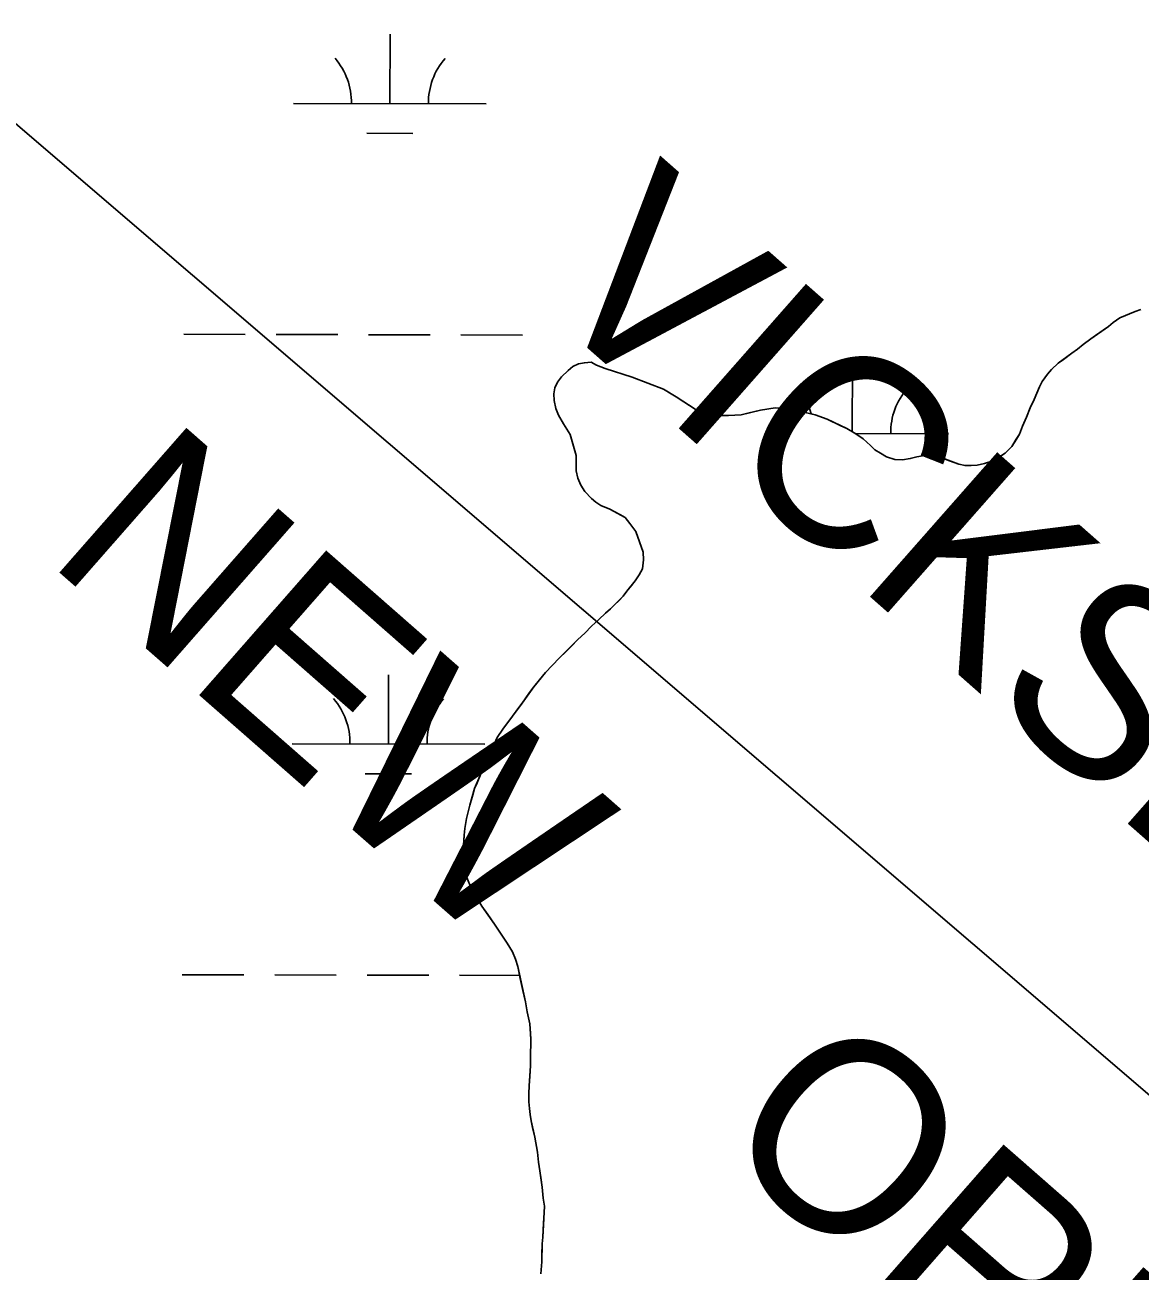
# Model space of a CAD drawing. Extents: x 3180038 to 3217926, y 922069 to 947485.
# Drawn here: x 3208514 to 3209093, y 937126 to 937774 of the extents above; entities that cross this region are included whole.
import ezdxf

# ---------------------------------------------------------------- set-up
doc = ezdxf.new("R2010")
doc.units = 0
for name, color, linetype in [('V-SITE-VEGE', 7, 'Continuous'), ('V-TOPO-BNDY', 7, 'Continuous'), ('V-TOPO-GNAM-IDEN', 7, 'Continuous'), ('V-TOPO-SHOR', 7, 'Continuous'), ('V-WETL-SWMP', 7, 'Continuous')]:
    doc.layers.add(name, color=color, linetype=linetype)

msp = doc.modelspace()

# ---------------------------------------------------------------- linework, layer by layer
at = {"layer": 'V-SITE-VEGE'}
for p, q in [((3209090.53, 937624.95), (3209082.6, 937621.63)), ((3209093.59, 937625.88), (3209090.53, 937624.95)), ((3209076.67, 937617.07), (3209067.5, 937610.67)), ((3209079.18, 937619.26), (3209076.67, 937617.07)), ((3209082.6, 937621.63), (3209079.18, 937619.26)), ((3209067.5, 937610.67), (3209063.55, 937607.75)), ((3209057.61, 937603.36), (3209050.61, 937598.07)), ((3209060.67, 937605.37), (3209057.61, 937603.36)), ((3209063.55, 937607.75), (3209060.67, 937605.37)), ((3208798.6, 937596.29), (3208796.09, 937594.28)), ((3208801.49, 937597.76), (3208798.6, 937596.29)), ((3208804.56, 937598.32), (3208801.49, 937597.76)), ((3208807.99, 937598.53), (3208804.56, 937598.32)), ((3208810.89, 937597.11), (3208807.99, 937598.53)), ((3208815.24, 937595.34), (3208810.89, 937597.11)), ((3209050.61, 937598.07), (3209047.2, 937594.78)), ((3208792.68, 937591), (3208790.53, 937588.27)), ((3208796.09, 937594.28), (3208792.68, 937591)), ((3208829.38, 937590.74), (3208815.24, 937595.34)), ((3208845.52, 937584.54), (3208829.38, 937590.74)), ((3209045.04, 937592.42), (3209042.36, 937588.6)), ((3209047.2, 937594.78), (3209045.04, 937592.42)), ((3208789.11, 937585.19), (3208788.59, 937582.11)), ((3208790.53, 937588.27), (3208789.11, 937585.19)), ((3208852.24, 937580.61), (3208845.52, 937584.54)), ((3209040.94, 937585.7), (3209038.1, 937579.17)), ((3209042.36, 937588.6), (3209040.94, 937585.7)), ((3208788.59, 937582.11), (3208788.8, 937578.68)), ((3208788.8, 937578.68), (3208789.73, 937574.53)), ((3208862.05, 937574.18), (3208852.24, 937580.61)), ((3209038.1, 937579.17), (3209035.96, 937574.81)), ((3208789.73, 937574.53), (3208791.03, 937571.1)), ((3208791.03, 937571.1), (3208793.59, 937566.6)), ((3208866.59, 937572.23), (3208862.05, 937574.18)), ((3208869.66, 937571.53), (3208866.59, 937572.23)), ((3208873.47, 937570.84), (3208869.66, 937571.53)), ((3208879.43, 937570.88), (3208873.47, 937570.84)), ((3208885.94, 937571.3), (3208879.43, 937570.88)), ((3208896.04, 937573.73), (3208885.94, 937571.3)), ((3208903.63, 937574.87), (3208896.04, 937573.73)), ((3208908.87, 937574.73), (3208903.63, 937574.87)), ((3208914.12, 937573.69), (3208908.87, 937574.73)), ((3208924.44, 937571.23), (3208914.12, 937573.69)), ((3208930.61, 937568.93), (3208924.44, 937571.23)), ((3209034.19, 937570.1), (3209032.06, 937565.38)), ((3209035.96, 937574.81), (3209034.19, 937570.1)), ((3208793.59, 937566.6), (3208797.07, 937561.03)), ((3208940.77, 937564.13), (3208930.61, 937568.93)), ((3208945.49, 937561.45), (3208940.77, 937564.13)), ((3209032.06, 937565.38), (3209030.46, 937561.21)), ((3208797.07, 937561.03), (3208800.23, 937550.2)), ((3208949.31, 937558.77), (3208945.49, 937561.45)), ((3208953.13, 937555.37), (3208949.31, 937558.77)), ((3209030.46, 937561.21), (3209026.53, 937554.85)), ((3208955.32, 937553.03), (3208953.13, 937555.37)), ((3208958.23, 937551.25), (3208955.32, 937553.03)), ((3208961.5, 937549.47), (3208958.23, 937551.25)), ((3209023.13, 937551.39), (3209019.53, 937549.01)), ((3209026.53, 937554.85), (3209023.13, 937551.39)), ((3208800.23, 937550.2), (3208800.29, 937542.07)), ((3208965.84, 937548.05), (3208961.5, 937549.47)), ((3208969.82, 937547.9), (3208965.84, 937548.05)), ((3208973.79, 937548.48), (3208969.82, 937547.9)), ((3208977.22, 937549.41), (3208973.79, 937548.48)), ((3208981.19, 937550.16), (3208977.22, 937549.41)), ((3208984.27, 937550.36), (3208981.19, 937550.16)), ((3208989.33, 937549.32), (3208984.27, 937550.36)), ((3208998.95, 937545.6), (3208989.33, 937549.32)), ((3209002.2, 937544.9), (3208998.95, 937545.6)), ((3209005.46, 937544.93), (3209002.2, 937544.9)), ((3209008.53, 937545.13), (3209005.46, 937544.93)), ((3209012.32, 937545.88), (3209008.53, 937545.13)), ((3209016.11, 937547.18), (3209012.32, 937545.88)), ((3209019.53, 937549.01), (3209016.11, 937547.18)), ((3208800.29, 937542.07), (3208801.04, 937538.28)), ((3208801.04, 937538.28), (3208802.7, 937534.67)), ((3208802.7, 937534.67), (3208804.71, 937531.44)), ((3208804.71, 937531.44), (3208808.18, 937527.85)), ((3208808.18, 937527.85), (3208810.54, 937525.88)), ((3208810.54, 937525.88), (3208813.09, 937524.09)), ((3208813.09, 937524.09), (3208817.8, 937522.32)), ((3208817.8, 937522.32), (3208825.61, 937517.86)), ((3208825.61, 937517.86), (3208828.16, 937514.8)), ((3208828.16, 937514.8), (3208831.27, 937510.67)), ((3208831.27, 937510.67), (3208834.97, 937499.85)), ((3208834.97, 937499.85), (3208835.18, 937495.88)), ((3208835.18, 937495.88), (3208834.67, 937491.17)), ((3208832.89, 937488.08), (3208830.93, 937485)), ((3208834.67, 937491.17), (3208832.89, 937488.08)), ((3208826.63, 937479.72), (3208824.66, 937476.99)), ((3208830.93, 937485), (3208826.63, 937479.72)), ((3208824.66, 937476.99), (3208818.02, 937470.43)), ((3208815.51, 937468.24), (3208812.1, 937464.96)), ((3208818.02, 937470.43), (3208815.51, 937468.24)), ((3208808.15, 937461.5), (3208804.74, 937457.86)), ((3208812.1, 937464.96), (3208808.15, 937461.5)), ((3208801.15, 937454.57), (3208791.64, 937444.92)), ((3208804.74, 937457.86), (3208801.15, 937454.57)), ((3208787.7, 937441.09), (3208784.29, 937437.45)), ((3208791.64, 937444.92), (3208787.7, 937441.09)), ((3208784.29, 937437.45), (3208778.2, 937429.99)), ((3208778.2, 937429.99), (3208772.12, 937421.45)), ((3208772.12, 937421.45), (3208762.1, 937407.99)), ((3208759.24, 937403.63), (3208757.82, 937400.54)), ((3208762.1, 937407.99), (3208759.24, 937403.63)), ((3208755.87, 937395.83), (3208753.02, 937390.02)), ((3208757.82, 937400.54), (3208755.87, 937395.83)), ((3208753.02, 937390.02), (3208747.52, 937377.14)), ((3208747.52, 937377.14), (3208745.05, 937368.45)), ((3208745.05, 937368.45), (3208743.3, 937361.56)), ((3208742.44, 937356.32), (3208742.1, 937352.88)), ((3208743.3, 937361.56), (3208742.44, 937356.32)), ((3208742.1, 937352.88), (3208741.62, 937344.38)), ((3208741.62, 937344.38), (3208742.04, 937337.15)), ((3208742.04, 937337.15), (3208743.54, 937330.83)), ((3208743.54, 937330.83), (3208745.75, 937325.43)), ((3208745.75, 937325.43), (3208748.13, 937321.11)), ((3208748.13, 937321.11), (3208751.24, 937316.07)), ((3208751.24, 937316.07), (3208757.83, 937306.72)), ((3208757.83, 937306.72), (3208764.41, 937296.83)), ((3208764.41, 937296.83), (3208767.16, 937292.33)), ((3208767.16, 937292.33), (3208768.81, 937288.54)), ((3208768.81, 937288.54), (3208769.93, 937284.58)), ((3208769.93, 937284.58), (3208773.87, 937266.35)), ((3208773.87, 937266.35), (3208774.81, 937261.11)), ((3208774.81, 937261.11), (3208776.13, 937254.79)), ((3208776.13, 937254.79), (3208776.73, 937246.84)), ((3208776.73, 937246.84), (3208776.75, 937243.59)), ((3208776.6, 937240.34), (3208776.48, 937233.1)), ((3208776.75, 937243.59), (3208776.6, 937240.34)), ((3208776.48, 937233.1), (3208775.84, 937222.61)), ((3208775.84, 937222.61), (3208775.68, 937218.63)), ((3208775.68, 937218.63), (3208775.72, 937214.29)), ((3208775.72, 937214.29), (3208775.93, 937210.86)), ((3208775.93, 937210.86), (3208776.31, 937207.79)), ((3208776.31, 937207.79), (3208776.88, 937204.54)), ((3208776.88, 937204.54), (3208778.75, 937196.06)), ((3208778.75, 937196.06), (3208780.08, 937188.12)), ((3208780.08, 937188.12), (3208780.66, 937183.06)), ((3208780.66, 937183.06), (3208781.42, 937178.55)), ((3208781.42, 937178.55), (3208782.57, 937170.06)), ((3208782.57, 937170.06), (3208783.16, 937164.27)), ((3208783.16, 937164.27), (3208783.73, 937160.12)), ((3208783.73, 937160.12), (3208782.95, 937144.03)), ((3208782.95, 937144.03), (3208782.62, 937140.59)), ((3208782.62, 937140.59), (3208782.33, 937131.19)), ((3208782.33, 937131.19), (3208781.83, 937125.03))]:
    msp.add_line(p, q, dxfattribs=at)
at = {"layer": 'V-TOPO-BNDY'}
msp.add_line((3205592, 940222.23), (3209853.29, 936570.46), dxfattribs=at)
at = {"layer": 'V-TOPO-SHOR'}
for points in [[(3208800.29, 937542.07), (3208800.26, 937545.68), (3208800.23, 937550.2), (3208797.07, 937561.03), (3208793.59, 937566.6), (3208791.03, 937571.1), (3208789.73, 937574.53), (3208788.8, 937578.68), (3208788.59, 937582.11), (3208789.11, 937585.19), (3208790.53, 937588.27), (3208792.68, 937591), (3208796.09, 937594.28), (3208798.6, 937596.29), (3208801.49, 937597.76), (3208804.56, 937598.32), (3208807.99, 937598.53), (3208810.89, 937597.11), (3208815.24, 937595.33), (3208829.38, 937590.74), (3208845.52, 937584.54), (3208849.51, 937582.22), (3208852.24, 937580.61), (3208856.24, 937577.94), (3208862.05, 937574.18), (3208866.59, 937572.23), (3208869.66, 937571.53), (3208873.47, 937570.84), (3208879.43, 937570.88), (3208885.94, 937571.3), (3208890.09, 937572.23), (3208896.04, 937573.73), (3208903.63, 937574.87), (3208908.87, 937574.73), (3208914.12, 937573.68), (3208919.19, 937572.46), (3208924.44, 937571.23), (3208930.61, 937568.93), (3208937.69, 937565.55), (3208940.77, 937564.13), (3208945.49, 937561.45), (3208949.31, 937558.77), (3208953.13, 937555.37), (3208955.32, 937553.03), (3208958.23, 937551.25), (3208961.49, 937549.47), (3208965.84, 937548.05), (3208969.82, 937547.9), (3208973.79, 937548.48), (3208977.22, 937549.41), (3208981.19, 937550.16), (3208984.27, 937550.37), (3208989.33, 937549.32), (3208994.23, 937547.37), (3208998.95, 937545.6), (3209002.2, 937544.9), (3209005.46, 937544.93), (3209008.53, 937545.13), (3209012.32, 937545.88), (3209016.11, 937547.18), (3209019.53, 937549.01), (3209023.13, 937551.39), (3209026.53, 937554.85), (3209028.86, 937558.67), (3209030.46, 937561.21), (3209032.06, 937565.38), (3209034.19, 937570.1), (3209035.96, 937574.81), (3209038.1, 937579.17), (3209040.94, 937585.7), (3209042.36, 937588.6), (3209045.04, 937592.42), (3209047.2, 937594.78), (3209050.61, 937598.07), (3209053.3, 937600.07), (3209057.61, 937603.36), (3209060.67, 937605.37), (3209063.55, 937607.75), (3209067.5, 937610.67), (3209070.02, 937612.5), (3209073.97, 937615.24), (3209076.67, 937617.07), (3209079.18, 937619.26), (3209082.6, 937621.63), (3209090.53, 937624.95), (3209093.59, 937625.88)], [(3208782.48, 937134.98), (3208782.62, 937140.59), (3208782.95, 937144.03), (3208783.11, 937147.64), (3208783.26, 937151.26), (3208783.58, 937156.69), (3208783.73, 937160.12), (3208783.16, 937164.27), (3208782.57, 937170.06), (3208782, 937173.85), (3208781.42, 937178.55), (3208780.66, 937183.06), (3208780.08, 937188.12), (3208778.75, 937196.06), (3208777.82, 937200.21), (3208776.88, 937204.54), (3208776.31, 937207.79), (3208775.93, 937210.86), (3208775.72, 937214.29), (3208775.68, 937218.63), (3208775.84, 937222.61), (3208776.16, 937227.5), (3208776.48, 937233.1), (3208776.6, 937240.34), (3208776.76, 937243.59), (3208776.73, 937246.84), (3208776.53, 937250.1), (3208776.13, 937254.79), (3208774.81, 937261.11), (3208773.87, 937266.35), (3208772.56, 937272.12), (3208771.24, 937278.44), (3208769.93, 937284.58), (3208768.81, 937288.54), (3208767.16, 937292.33), (3208764.41, 937296.83), (3208761.3, 937301.5), (3208757.83, 937306.72), (3208754.35, 937311.75), (3208751.24, 937316.07), (3208748.13, 937321.11), (3208745.75, 937325.43), (3208743.54, 937330.83), (3208742.04, 937337.15), (3208741.62, 937344.38), (3208741.78, 937347.63), (3208742.1, 937352.88), (3208742.44, 937356.32), (3208743.3, 937361.56), (3208744.18, 937365.01), (3208745.05, 937368.45), (3208746.64, 937373.88), (3208747.52, 937377.14), (3208748.76, 937380.05), (3208750.36, 937383.85), (3208753.02, 937390.02), (3208755.87, 937395.83), (3208757.82, 937400.54), (3208759.24, 937403.63), (3208762.1, 937407.99), (3208765.14, 937411.99), (3208767.65, 937415.45), (3208769.97, 937418.54), (3208772.12, 937421.45), (3208774.09, 937424.17), (3208776.06, 937427.08), (3208778.2, 937429.99), (3208781.25, 937433.63), (3208784.29, 937437.45), (3208787.7, 937441.09), (3208791.64, 937444.92), (3208795.05, 937448.38), (3208797.74, 937451.11), (3208801.15, 937454.57), (3208804.74, 937457.86), (3208808.15, 937461.5), (3208812.1, 937464.96), (3208815.51, 937468.24), (3208818.02, 937470.43), (3208820.17, 937472.62), (3208822.51, 937474.81), (3208824.66, 937476.99), (3208826.63, 937479.72), (3208828.96, 937482.63), (3208830.93, 937485), (3208832.89, 937488.08), (3208834.67, 937491.17), (3208835.18, 937495.88), (3208834.97, 937499.85), (3208831.27, 937510.67), (3208828.16, 937514.8), (3208825.61, 937517.86), (3208822.88, 937519.46), (3208817.8, 937522.32), (3208813.09, 937524.09), (3208810.54, 937525.88), (3208808.18, 937527.85), (3208804.71, 937531.44), (3208802.7, 937534.67), (3208801.04, 937538.28), (3208800.29, 937542.07)], [(3208781.83, 937125.03), (3208782.33, 937131.19), (3208782.48, 937134.98)]]:
    msp.add_lwpolyline(points, dxfattribs=at)
at = {"layer": 'V-WETL-SWMP'}
for p, q in [((3208703.52, 937732.91), (3208703.6, 937768.91)), ((3208653.52, 937733.02), (3208753.52, 937732.8)), ((3208691.49, 937717.51), (3208715.49, 937717.45)), ((3208596.41, 937613.08), (3208628.41, 937613.01)), ((3208644.41, 937612.97), (3208676.41, 937612.9)), ((3208692.41, 937612.86), (3208724.41, 937612.79)), ((3208740.41, 937612.76), (3208772.41, 937612.68)), ((3208943.61, 937562.53), (3208943.69, 937597.56)), ((3208945.33, 937561.55), (3208993.61, 937561.44)), ((3208702.77, 937400.24), (3208702.86, 937436.24)), ((3208652.77, 937400.35), (3208752.77, 937400.12)), ((3208690.74, 937384.83), (3208714.74, 937384.78)), ((3208595.66, 937280.41), (3208627.66, 937280.33)), ((3208643.66, 937280.3), (3208675.66, 937280.23)), ((3208691.66, 937280.19), (3208723.66, 937280.12)), ((3208739.66, 937280.08), (3208770.92, 937280.01))]:
    msp.add_line(p, q, dxfattribs=at)
for points in [[(3209093.6, 937625.88), (3209090.53, 937624.95), (3209082.6, 937621.63), (3209079.18, 937619.26), (3209076.67, 937617.07), (3209073.97, 937615.24), (3209070.02, 937612.5), (3209067.5, 937610.67), (3209063.55, 937607.75), (3209060.67, 937605.37), (3209057.61, 937603.36), (3209053.3, 937600.07), (3209050.6, 937598.06), (3209047.19, 937594.78), (3209045.04, 937592.42), (3209042.36, 937588.6), (3209040.94, 937585.7), (3209038.1, 937579.17), (3209035.96, 937574.81), (3209034.19, 937570.1), (3209032.06, 937565.38), (3209030.46, 937561.21), (3209028.85, 937558.67), (3209026.53, 937554.85), (3209023.13, 937551.39), (3209019.53, 937549.01), (3209016.11, 937547.18), (3209012.32, 937545.88), (3209008.53, 937545.13), (3209005.46, 937544.93), (3209002.21, 937544.9), (3208998.95, 937545.6), (3208994.23, 937547.37), (3208989.34, 937549.32), (3208984.27, 937550.37), (3208981.19, 937550.16), (3208977.22, 937549.41), (3208973.79, 937548.48), (3208969.82, 937547.9), (3208965.84, 937548.05), (3208961.49, 937549.47)], [(3208961.49, 937549.47), (3208958.23, 937551.25), (3208955.32, 937553.03), (3208953.13, 937555.37), (3208949.31, 937558.77), (3208945.49, 937561.45), (3208940.77, 937564.13), (3208937.69, 937565.55), (3208930.61, 937568.93), (3208924.44, 937571.23), (3208919.19, 937572.46), (3208914.12, 937573.68), (3208908.87, 937574.73), (3208903.63, 937574.87), (3208896.04, 937573.72), (3208890.09, 937572.23), (3208885.94, 937571.3), (3208879.43, 937570.88), (3208873.47, 937570.84), (3208869.66, 937571.53), (3208866.59, 937572.23), (3208862.05, 937574.18), (3208856.24, 937577.94), (3208852.24, 937580.62), (3208849.51, 937582.22), (3208845.52, 937584.54), (3208829.38, 937590.74), (3208815.24, 937595.33), (3208810.89, 937597.11), (3208807.99, 937598.53), (3208804.56, 937598.32), (3208801.49, 937597.76), (3208798.6, 937596.29), (3208796.09, 937594.28), (3208792.68, 937591), (3208790.53, 937588.27), (3208789.11, 937585.19), (3208788.59, 937582.11), (3208788.8, 937578.68), (3208789.73, 937574.53), (3208791.03, 937571.1), (3208793.59, 937566.6), (3208797.07, 937561.02), (3208800.23, 937550.2), (3208800.26, 937545.68), (3208800.29, 937542.07), (3208801.04, 937538.28), (3208802.7, 937534.67), (3208804.71, 937531.44), (3208808.18, 937527.85), (3208810.54, 937525.88), (3208813.09, 937524.09), (3208817.8, 937522.32), (3208822.88, 937519.46), (3208825.61, 937517.86), (3208828.16, 937514.8), (3208831.27, 937510.67), (3208834.97, 937499.85), (3208835.18, 937495.88), (3208834.67, 937491.17), (3208832.89, 937488.08), (3208830.93, 937485), (3208828.96, 937482.63), (3208826.63, 937479.72), (3208824.66, 937476.99), (3208822.51, 937474.81), (3208820.17, 937472.62), (3208818.02, 937470.43), (3208815.51, 937468.24), (3208812.1, 937464.96), (3208808.15, 937461.5), (3208804.74, 937457.86), (3208801.15, 937454.57), (3208797.74, 937451.11), (3208795.05, 937448.38), (3208791.64, 937444.92), (3208787.7, 937441.09), (3208784.29, 937437.45), (3208781.25, 937433.63), (3208778.2, 937429.99), (3208776.06, 937427.08), (3208774.09, 937424.17), (3208772.12, 937421.45), (3208769.97, 937418.54), (3208767.65, 937415.45), (3208765.14, 937411.99), (3208762.1, 937407.99), (3208759.24, 937403.63), (3208757.82, 937400.54), (3208755.87, 937395.83), (3208753.02, 937390.02), (3208750.36, 937383.85), (3208748.76, 937380.05), (3208747.52, 937377.14), (3208746.64, 937373.88), (3208745.05, 937368.45), (3208744.18, 937365.01), (3208743.3, 937361.56), (3208742.44, 937356.31), (3208742.1, 937352.88), (3208741.78, 937347.63)], [(3208741.78, 937347.63), (3208741.62, 937344.38), (3208742.04, 937337.15), (3208743.54, 937330.83), (3208745.75, 937325.43), (3208748.13, 937321.11), (3208751.25, 937316.07), (3208754.35, 937311.75), (3208757.83, 937306.72), (3208761.3, 937301.5), (3208764.41, 937296.83), (3208767.16, 937292.33), (3208768.81, 937288.54), (3208769.93, 937284.58), (3208771.24, 937278.44), (3208772.56, 937272.12), (3208773.87, 937266.35), (3208774.81, 937261.11), (3208776.13, 937254.79), (3208776.53, 937250.1), (3208776.73, 937246.84), (3208776.76, 937243.59), (3208776.6, 937240.34), (3208776.48, 937233.1), (3208776.16, 937227.5), (3208775.83, 937222.61), (3208775.68, 937218.63), (3208775.72, 937214.3), (3208775.93, 937210.86), (3208776.31, 937207.79), (3208776.88, 937204.54), (3208777.82, 937200.21), (3208778.75, 937196.06), (3208780.08, 937188.12), (3208780.66, 937183.06), (3208781.42, 937178.54), (3208782, 937173.85), (3208782.57, 937170.06), (3208783.16, 937164.28), (3208783.73, 937160.12), (3208783.58, 937156.69), (3208783.26, 937151.26), (3208783.11, 937147.64), (3208782.95, 937144.03), (3208782.62, 937140.59), (3208782.48, 937134.98), (3208782.33, 937131.19), (3208781.83, 937125.04)]]:
    msp.add_lwpolyline(points, dxfattribs=at)
for centre, start, end in [((3208648.28, 937733.51), 359.09901, 40.64267), ((3208758.77, 937733.26), 139.09901, 180.64267), ((3208888.37, 937562.15), 15.7833, 40.64267), ((3208998.85, 937561.91), 139.09901, 180.64267), ((3208647.53, 937400.84), 359.09901, 40.64267), ((3208758.02, 937400.59), 139.09901, 180.64267)]:
    msp.add_arc(centre, 35.25, start, end, dxfattribs=at)

# ---------------------------------------------------------------- texts
at = {"layer": 'V-TOPO-GNAM-IDEN'}
for s, height, rotation, p in [('VICKSBURG', 100, 318.63769, (3208777.31, 937631.3)), ('NEW    ORLEANS', 99.9998, 318.74313, (3208523.6, 937496.53))]:
    msp.add_text(s, height=height, rotation=rotation, dxfattribs=at).set_placement(p)

doc.saveas('drawing.dxf')
